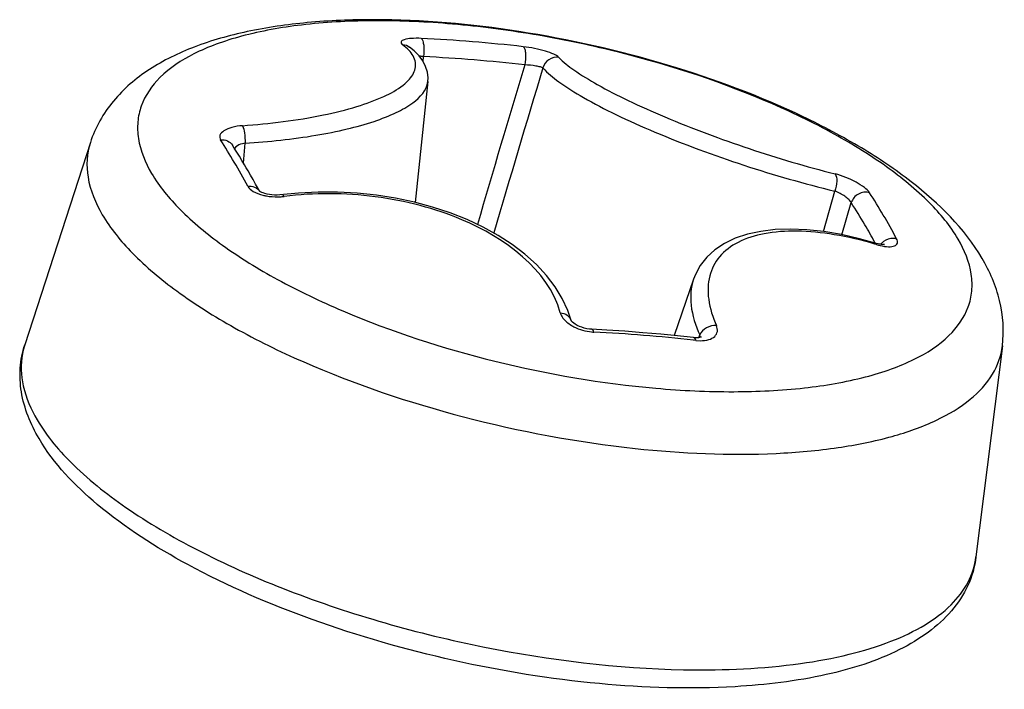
# Model space of a CAD drawing. Header units: millimetres. Extents: x 0 to 420, y 0 to 297.
# Tile 470 of 502: x 370.04 to 370.743, y 239.152 to 239.63. Entities that reach past the tile are written whole.
import ezdxf

# ---------------------------------------------------------------- set-up
doc = ezdxf.new("R2010")
doc.units = ezdxf.units.MM
doc.header["$LTSCALE"] = 23.1
doc.layers.get('0').update_dxf_attribs({"linetype": 'CONTINUOUS'})

msp = doc.modelspace()

# ---------------------------------------------------------------- linework, layer by layer
at = {"color": 7, "linetype": 'CONTINUOUS'}
for p, q in [((370.31715, 239.60909), (370.31359, 239.61213)), ((370.32187, 239.60773), (370.31858, 239.61045)), ((370.32527, 239.60425), (370.32187, 239.60773)), ((370.328, 239.60054), (370.32527, 239.60425)), ((370.33, 239.59662), (370.328, 239.60054)), ((370.32819, 239.60016), (370.32843, 239.60359)), ((370.33125, 239.59251), (370.33, 239.59662)), ((370.33169, 239.58839), (370.33125, 239.59251)), ((370.33157, 239.58583), (370.32242, 239.49958)), ((370.33157, 239.58576), (370.33169, 239.58839)), ((370.09065, 239.54236), (370.04382, 239.39811)), ((370.19343, 239.53839), (370.1921, 239.54048)), ((370.19526, 239.53548), (370.19343, 239.53839)), ((370.19456, 239.5393), (370.19353, 239.53818)), ((370.2, 239.52769), (370.20118, 239.5419)), ((370.19708, 239.53253), (370.19526, 239.53548)), ((370.19889, 239.52954), (370.19708, 239.53253)), ((370.2007, 239.52652), (370.19889, 239.52954)), ((370.20197, 239.52437), (370.2007, 239.52652)), ((370.20328, 239.52213), (370.20197, 239.52437)), ((370.20508, 239.51902), (370.20328, 239.52213)), ((370.20687, 239.51587), (370.20508, 239.51902)), ((370.20866, 239.51269), (370.20687, 239.51587)), ((370.21044, 239.50946), (370.20866, 239.51269)), ((370.21146, 239.5076), (370.21044, 239.50946)), ((370.21167, 239.50746), (370.21147, 239.5076)), ((370.21221, 239.50714), (370.21167, 239.50746)), ((370.61391, 239.47878), (370.62208, 239.50769)), ((370.61391, 239.47878), (370.62208, 239.50769)), ((370.213, 239.50676), (370.21221, 239.50714)), ((370.21404, 239.50634), (370.213, 239.50676)), ((370.21531, 239.50593), (370.21404, 239.50634)), ((370.21679, 239.50556), (370.21531, 239.50593)), ((370.21844, 239.50524), (370.21679, 239.50556)), ((370.22021, 239.50501), (370.21844, 239.50524)), ((370.22207, 239.50488), (370.22021, 239.50501)), ((370.22396, 239.50485), (370.22207, 239.50488)), ((370.22583, 239.50492), (370.22396, 239.50485)), ((370.23927, 239.50626), (370.22583, 239.50492)), ((370.25318, 239.50695), (370.23927, 239.50626)), ((370.26715, 239.50691), (370.25318, 239.50695)), ((370.2811, 239.50615), (370.26715, 239.50691)), ((370.29495, 239.50469), (370.2811, 239.50615)), ((370.3086, 239.50253), (370.29495, 239.50469)), ((370.32197, 239.4997), (370.3086, 239.50253)), ((370.33497, 239.49621), (370.32197, 239.4997)), ((370.34753, 239.49208), (370.33497, 239.49621)), ((370.62717, 239.47655), (370.6338, 239.49947)), ((370.35956, 239.48734), (370.34753, 239.49208)), ((370.37099, 239.48201), (370.35956, 239.48734)), ((370.38173, 239.47611), (370.37099, 239.48201)), ((370.57948, 239.48018), (370.56918, 239.47898)), ((370.59048, 239.48054), (370.57948, 239.48018)), ((370.60211, 239.48006), (370.59048, 239.48054)), ((370.61427, 239.47875), (370.60211, 239.48006)), ((370.3917, 239.46969), (370.38173, 239.47611)), ((370.55099, 239.47403), (370.54324, 239.47032)), ((370.55967, 239.47693), (370.55099, 239.47403)), ((370.56918, 239.47898), (370.55967, 239.47693)), ((370.62685, 239.47662), (370.61427, 239.47875)), ((370.63972, 239.47372), (370.62685, 239.47662)), ((370.65092, 239.47064), (370.63972, 239.47372)), ((370.40084, 239.46278), (370.3917, 239.46969)), ((370.53647, 239.46582), (370.53074, 239.46057)), ((370.54324, 239.47032), (370.53647, 239.46582)), ((370.65069, 239.47111), (370.65094, 239.47066)), ((370.65069, 239.47111), (370.65094, 239.47065)), ((370.65168, 239.47042), (370.65092, 239.47064)), ((370.65303, 239.47008), (370.65168, 239.47042)), ((370.65423, 239.46983), (370.65303, 239.47008)), ((370.65527, 239.46967), (370.65423, 239.46983)), ((370.65691, 239.47182), (370.65471, 239.46976)), ((370.65614, 239.46957), (370.65527, 239.46967)), ((370.65682, 239.46954), (370.65614, 239.46957)), ((370.65729, 239.46955), (370.65682, 239.46954)), ((370.65752, 239.46956), (370.65729, 239.46955)), ((370.65732, 239.46951), (370.65751, 239.46956)), ((370.40908, 239.45539), (370.40084, 239.46278)), ((370.53074, 239.46057), (370.52608, 239.45464)), ((370.41632, 239.4476), (370.40908, 239.45539)), ((370.52608, 239.45464), (370.52254, 239.44811)), ((370.42252, 239.43946), (370.41632, 239.4476)), ((370.5213, 239.4449), (370.50738, 239.40465)), ((370.52254, 239.44811), (370.52127, 239.44483)), ((370.42758, 239.43107), (370.42252, 239.43946)), ((370.43145, 239.42255), (370.42758, 239.43107)), ((370.43381, 239.41532), (370.43145, 239.42255)), ((370.43394, 239.41519), (370.43385, 239.41533)), ((370.43429, 239.41476), (370.43394, 239.41519)), ((370.43488, 239.41417), (370.43429, 239.41476)), ((370.43573, 239.41347), (370.43488, 239.41417)), ((370.43684, 239.4127), (370.43573, 239.41347)), ((370.43819, 239.41192), (370.43684, 239.4127)), ((370.43975, 239.41118), (370.43819, 239.41192)), ((370.44147, 239.41052), (370.43975, 239.41118)), ((370.44328, 239.40996), (370.44147, 239.41052)), ((370.44513, 239.40953), (370.44328, 239.40996)), ((370.44694, 239.40925), (370.44513, 239.40953)), ((370.44844, 239.40912), (370.44694, 239.40925)), ((370.45945, 239.4085), (370.44844, 239.40912)), ((370.47229, 239.40766), (370.45945, 239.4085)), ((370.48509, 239.40668), (370.47229, 239.40766)), ((370.49785, 239.40558), (370.48509, 239.40668)), ((370.50738, 239.40465), (370.49785, 239.40558)), ((370.52129, 239.4032), (370.50738, 239.40465)), ((370.52235, 239.40311), (370.52129, 239.4032)), ((370.52362, 239.40308), (370.52235, 239.40311)), ((370.52469, 239.40313), (370.52362, 239.40308)), ((370.52555, 239.40324), (370.52469, 239.40313)), ((370.52494, 239.40316), (370.5257, 239.40512)), ((370.5262, 239.40338), (370.52555, 239.40324)), ((370.52596, 239.40405), (370.5257, 239.40512)), ((370.52598, 239.40332), (370.52596, 239.40405)), ((370.52663, 239.40351), (370.5262, 239.40338)), ((370.52684, 239.4036), (370.52663, 239.40351)), ((370.52297, 239.40117), (370.52109, 239.40137)), ((370.52297, 239.40117), (370.52615, 239.40099)), ((370.74175, 239.39723), (370.72288, 239.24675))]:
    msp.add_line(p, q, dxfattribs=at)
for centre, radius, start, end in [((370.2716, 238.48523), 1.13273, 83.50478, 87.20352), ((370.32213, 239.557), 0.04701, 82.29922, 85.85573), ((370.27358, 238.4816), 1.12333, 83.50254, 87.20129), ((385.16293, 235.16569), 15.41318, 163.288836, 163.730192), ((385.3458, 235.07669), 15.60085, 163.162878, 163.61393), ((369.75513, 239.27065), 0.50837, 30.44884, 32.55309), ((369.68807, 239.23147), 0.58604, 28.51492, 30.42847), ((370.22387, 239.54595), 0.04234, 270.91877, 275.00628), ((370.22419, 239.54223), 0.03861, 275.02032, 277.04614), ((370.32147, 239.29378), 0.38875, 30.42132, 33.1838), ((370.3114, 239.2886), 0.38523, 30.42167, 33.18672), ((370.27869, 239.26841), 0.43848, 27.90023, 30.44891), ((370.27127, 239.26481), 0.43188, 28.53452, 30.44828), ((370.57192, 239.20048), 0.2807, 73.44004, 73.70047), ((370.66497, 239.5134), 0.04577, 253.4358, 255.08768), ((370.66438, 239.51119), 0.04348, 255.08394, 256.87193), ((370.45183, 239.4404), 0.03335, 264.24742, 267.01864), ((370.3861, 238.16901), 1.23975, 83.74856, 87.04101), ((370.09339, 239.38202), 0.05211, 162.01514, 169.45764), ((370.52716, 239.82923), 0.66306, 268.87213, 269.05376)]:
    msp.add_arc(centre, radius, start, end, dxfattribs=at)
for points, knots in [([(370.72721, 239.45972), (370.71465, 239.48107), (370.68585, 239.50932), (370.64039, 239.53979), (370.58316, 239.57004), (370.50173, 239.60032), (370.39855, 239.62361), (370.31175, 239.63132), (370.24677, 239.62873), (370.20375, 239.62258), (370.16555, 239.61191), (370.1325, 239.59597), (370.10571, 239.57332), (370.09414, 239.55308), (370.09065, 239.54236)], [0, 0, 0, 0, 0.103952, 0.164155, 0.230043, 0.37498, 0.527294, 0.672807, 0.739142, 0.799831, 0.854782, 0.905001, 0.952697, 1, 1, 1, 1]), ([(370.71009, 239.4735), (370.70452, 239.48297), (370.68873, 239.50191), (370.65762, 239.5272), (370.6178, 239.55144), (370.55288, 239.58207), (370.48016, 239.60522), (370.40391, 239.62069), (370.34684, 239.62778), (370.29263, 239.63001), (370.24332, 239.6273), (370.20633, 239.6208), (370.18087, 239.61288), (370.16067, 239.60423), (370.14042, 239.59123), (370.12743, 239.57272), (370.12405, 239.55699), (370.12476, 239.54019), (370.12989, 239.52795), (370.13439, 239.52029)], [0, 0, 0, 0, 0.047501, 0.105287, 0.172815, 0.248527, 0.415245, 0.501059, 0.584743, 0.663619, 0.7353, 0.797893, 0.825427, 0.850373, 0.892839, 0.927918, 0.944516, 0.961582, 1, 1, 1, 1]), ([(370.32687, 239.61661), (370.32447, 239.61673), (370.32019, 239.6167), (370.31564, 239.61621), (370.3122, 239.6148), (370.31255, 239.61294), (370.31321, 239.61242), (370.31359, 239.61213)], [0, 0, 0, 0, 0.413493, 0.709706, 0.861988, 0.918039, 1, 1, 1, 1]), ([(370.32686, 239.61661), (370.3274, 239.61617), (370.32815, 239.61445), (370.32895, 239.61011), (370.32884, 239.60625), (370.32843, 239.60359)], [0, 0, 0, 0, 0.155293, 0.396186, 1, 1, 1, 1]), ([(370.19927, 239.55434), (370.21864, 239.55574), (370.24619, 239.55907), (370.27977, 239.56723), (370.29897, 239.57411), (370.31157, 239.58099), (370.31836, 239.58714), (370.3215, 239.59154), (370.323, 239.59612), (370.32257, 239.60258), (370.31953, 239.60675), (370.31715, 239.60909)], [0, 0, 0, 0, 0.388907, 0.553885, 0.691004, 0.796875, 0.838402, 0.873421, 0.903949, 0.933111, 1, 1, 1, 1]), ([(370.39974, 239.61069), (370.40027, 239.61026), (370.401, 239.60853), (370.40161, 239.60418), (370.40127, 239.60034), (370.4007, 239.59771)], [0, 0, 0, 0, 0.154931, 0.39439, 1, 1, 1, 1]), ([(370.42506, 239.60308), (370.42412, 239.60407), (370.42086, 239.60569), (370.41509, 239.60774), (370.40774, 239.60952), (370.40244, 239.61038), (370.39974, 239.61069)], [0, 0, 0, 0, 0.153701, 0.396622, 0.69405, 1, 1, 1, 1]), ([(370.42506, 239.60308), (370.42268, 239.60342), (370.41747, 239.60218), (370.41437, 239.59786), (370.41372, 239.59551)], [0, 0, 0, 0, 0.496477, 1, 1, 1, 1]), ([(370.42506, 239.60308), (370.42828, 239.59968), (370.43725, 239.59276), (370.45389, 239.58266), (370.47564, 239.57158), (370.51154, 239.5556), (370.56065, 239.53739), (370.60165, 239.52518), (370.62226, 239.51996)], [0, 0, 0, 0, 0.065164, 0.156493, 0.271241, 0.404801, 0.703769, 1, 1, 1, 1]), ([(370.41372, 239.59551), (370.41317, 239.59587), (370.41149, 239.59639), (370.40717, 239.59727), (370.40339, 239.59764), (370.4007, 239.59771)], [0, 0, 0, 0, 0.148872, 0.390726, 1, 1, 1, 1]), ([(370.41372, 239.59551), (370.41706, 239.59179), (370.42645, 239.58424), (370.444, 239.57332), (370.46695, 239.56146), (370.50486, 239.54452), (370.55681, 239.52546), (370.60023, 239.51294), (370.62208, 239.50769)], [0, 0, 0, 0, 0.065757, 0.157359, 0.272139, 0.405551, 0.704022, 1, 1, 1, 1]), ([(370.20118, 239.5419), (370.21809, 239.54294), (370.24252, 239.54548), (370.27314, 239.55154), (370.29232, 239.55681), (370.30824, 239.56301), (370.32236, 239.57073), (370.33089, 239.57964), (370.33157, 239.58576)], [0, 0, 0, 0, 0.356135, 0.514761, 0.655136, 0.774267, 0.870546, 1, 1, 1, 1]), ([(370.19927, 239.55434), (370.19672, 239.55415), (370.19212, 239.55343), (370.18649, 239.55137), (370.1832, 239.54849), (370.18283, 239.54582), (370.18331, 239.5447), (370.18363, 239.54419)], [0, 0, 0, 0, 0.355678, 0.640949, 0.837489, 0.916504, 1, 1, 1, 1]), ([(370.19927, 239.55434), (370.20007, 239.55277), (370.20077, 239.54851), (370.20116, 239.54435), (370.20118, 239.5419)], [0, 0, 0, 0, 0.419258, 1, 1, 1, 1]), ([(370.18363, 239.5442), (370.18527, 239.54439), (370.18863, 239.54399), (370.19126, 239.54179), (370.1921, 239.54048)], [0, 0, 0, 0, 0.514522, 1, 1, 1, 1]), ([(370.09065, 239.54236), (370.0881, 239.53448), (370.08715, 239.51587), (370.09437, 239.49909), (370.0992, 239.49087)], [0, 0, 0, 0, 0.465028, 1, 1, 1, 1]), ([(370.20118, 239.5419), (370.20051, 239.5418), (370.19818, 239.54133), (370.19587, 239.5404), (370.19456, 239.5393)], [0, 0, 0, 0, 0.282025, 1, 1, 1, 1]), ([(370.13439, 239.52029), (370.1399, 239.51092), (370.15548, 239.49218), (370.18614, 239.46711), (370.22538, 239.44306), (370.28942, 239.41259), (370.37952, 239.38354), (370.4557, 239.37046), (370.49441, 239.36706)], [0, 0, 0, 0, 0.081265, 0.179971, 0.295238, 0.42448, 0.709441, 1, 1, 1, 1]), ([(370.62227, 239.51996), (370.62336, 239.51859), (370.62374, 239.514), (370.62292, 239.50997), (370.62208, 239.50769)], [0, 0, 0, 0, 0.418918, 1, 1, 1, 1]), ([(370.64682, 239.50655), (370.64588, 239.50797), (370.64277, 239.51074), (370.63477, 239.51572), (370.62747, 239.51864), (370.62226, 239.51996)], [0, 0, 0, 0, 0.180384, 0.431587, 1, 1, 1, 1]), ([(370.20301, 239.51124), (370.20388, 239.50965), (370.2074, 239.50683), (370.21144, 239.50541), (370.21382, 239.50481)], [0, 0, 0, 0, 0.424321, 1, 1, 1, 1]), ([(370.20302, 239.51123), (370.20466, 239.51142), (370.20799, 239.51104), (370.21063, 239.50888), (370.21145, 239.50759)], [0, 0, 0, 0, 0.519545, 1, 1, 1, 1]), ([(370.6338, 239.49947), (370.63339, 239.50029), (370.63194, 239.50192), (370.62817, 239.50495), (370.62463, 239.50679), (370.62208, 239.50769)], [0, 0, 0, 0, 0.189046, 0.44191, 1, 1, 1, 1]), ([(370.21382, 239.50481), (370.21466, 239.50459), (370.21819, 239.50384), (370.22182, 239.50357), (370.22455, 239.50362)], [0, 0, 0, 0, 0.241818, 1, 1, 1, 1]), ([(370.22892, 239.50392), (370.2288, 239.5041), (370.22843, 239.50462), (370.2278, 239.50513), (370.22736, 239.50507)], [0, 0, 0, 0, 0.33516, 1, 1, 1, 1]), ([(370.42613, 239.4208), (370.41776, 239.45196), (370.37609, 239.48155), (370.32597, 239.49807), (370.28346, 239.50636), (370.25048, 239.50658), (370.22892, 239.50392)], [0, 0, 0, 0, 0.428506, 0.567152, 0.711613, 1, 1, 1, 1]), ([(370.64681, 239.50655), (370.64429, 239.50729), (370.63843, 239.50648), (370.63462, 239.50201), (370.6338, 239.49947)], [0, 0, 0, 0, 0.495968, 1, 1, 1, 1]), ([(370.0992, 239.49087), (370.10505, 239.48093), (370.12143, 239.46101), (370.15363, 239.43425), (370.19479, 239.4085), (370.2621, 239.37562), (370.35744, 239.34367), (370.43825, 239.32856), (370.47958, 239.32412)], [0, 0, 0, 0, 0.081342, 0.179669, 0.294239, 0.422701, 0.706997, 1, 1, 1, 1]), ([(370.49441, 239.36706), (370.51286, 239.36544), (370.54826, 239.36376), (370.59841, 239.36617), (370.63611, 239.3725), (370.66209, 239.38036), (370.68273, 239.38897), (370.70344, 239.40195), (370.71685, 239.42057), (370.72041, 239.43645), (370.71979, 239.45341), (370.71463, 239.46577), (370.71009, 239.4735)], [0, 0, 0, 0, 0.189939, 0.362841, 0.513995, 0.580507, 0.64076, 0.743209, 0.827514, 0.867263, 0.908083, 1, 1, 1, 1]), ([(370.6507, 239.4699), (370.64117, 239.47268), (370.62275, 239.47704), (370.59613, 239.47977), (370.57274, 239.47828), (370.55347, 239.47248), (370.53913, 239.46203), (370.53144, 239.44701), (370.5312, 239.42934), (370.53497, 239.41771), (370.5376, 239.41174)], [0, 0, 0, 0, 0.177235, 0.337273, 0.476277, 0.593295, 0.692421, 0.78445, 0.883585, 1, 1, 1, 1]), ([(370.65451, 239.46885), (370.65646, 239.46839), (370.65925, 239.46791), (370.66273, 239.46806), (370.66504, 239.46852), (370.6674, 239.47045), (370.66668, 239.47268), (370.6662, 239.47359)], [0, 0, 0, 0, 0.370991, 0.518426, 0.638048, 0.810069, 1, 1, 1, 1]), ([(370.6662, 239.47359), (370.66545, 239.47381), (370.66225, 239.47431), (370.65889, 239.47323), (370.65691, 239.47182)], [0, 0, 0, 0, 0.243246, 1, 1, 1, 1]), ([(370.65192, 239.46954), (370.65186, 239.46968), (370.65165, 239.47013), (370.65126, 239.47054), (370.65092, 239.47064)], [0, 0, 0, 0, 0.29899, 1, 1, 1, 1]), ([(370.74175, 239.39723), (370.74309, 239.40796), (370.74149, 239.43016), (370.73272, 239.45035), (370.72721, 239.45972)], [0, 0, 0, 0, 0.49865, 1, 1, 1, 1]), ([(370.52127, 239.44483), (370.51926, 239.43896), (370.51834, 239.4249), (370.52267, 239.41182), (370.5257, 239.40512)], [0, 0, 0, 0, 0.45729, 1, 1, 1, 1]), ([(370.42613, 239.4208), (370.42788, 239.42067), (370.43123, 239.41969), (370.43341, 239.41681), (370.43381, 239.41532)], [0, 0, 0, 0, 0.530692, 1, 1, 1, 1]), ([(370.42613, 239.4208), (370.42632, 239.4201), (370.42763, 239.41696), (370.43022, 239.41455), (370.43238, 239.41302)], [0, 0, 0, 0, 0.214919, 1, 1, 1, 1]), ([(370.43238, 239.41302), (370.4335, 239.41223), (370.43844, 239.4093), (370.44413, 239.40766), (370.44849, 239.40722)], [0, 0, 0, 0, 0.238073, 1, 1, 1, 1]), ([(370.45009, 239.4071), (370.44999, 239.40739), (370.44968, 239.40818), (370.44902, 239.40909), (370.44844, 239.40912)], [0, 0, 0, 0, 0.34431, 1, 1, 1, 1]), ([(370.5376, 239.41174), (370.53519, 239.41196), (370.5303, 239.4108), (370.52665, 239.40724), (370.5257, 239.40512)], [0, 0, 0, 0, 0.509361, 1, 1, 1, 1]), ([(370.52615, 239.40099), (370.52816, 239.40098), (370.53178, 239.40136), (370.53642, 239.4035), (370.53879, 239.40754), (370.53817, 239.41044), (370.5376, 239.41174)], [0, 0, 0, 0, 0.316226, 0.56788, 0.776058, 1, 1, 1, 1]), ([(370.52297, 239.40117), (370.52287, 239.40146), (370.52256, 239.40226), (370.52188, 239.40313), (370.52129, 239.4032)], [0, 0, 0, 0, 0.332774, 1, 1, 1, 1]), ([(370.054, 239.33117), (370.04799, 239.3414), (370.04117, 239.35816), (370.0399, 239.38149), (370.04208, 239.39274), (370.04382, 239.39811)], [0, 0, 0, 0, 0.511805, 0.756577, 1, 1, 1, 1]), ([(370.47958, 239.32412), (370.51295, 239.32053), (370.56154, 239.31832), (370.62286, 239.32374), (370.66139, 239.3314), (370.69346, 239.34263), (370.71838, 239.35728), (370.73553, 239.37547), (370.74086, 239.39015), (370.74175, 239.39723)], [0, 0, 0, 0, 0.345061, 0.497272, 0.632047, 0.747874, 0.845021, 0.926628, 1, 1, 1, 1]), ([(370.04215, 239.39156), (370.04076, 239.38406), (370.04151, 239.36717), (370.0483, 239.35195), (370.05273, 239.34441)], [0, 0, 0, 0, 0.465779, 1, 1, 1, 1]), ([(370.05273, 239.34441), (370.05973, 239.33251), (370.08009, 239.30879), (370.12036, 239.27754), (370.17204, 239.24792), (370.25558, 239.21143), (370.37032, 239.179), (370.46646, 239.16724), (370.51411, 239.1663)], [0, 0, 0, 0, 0.081433, 0.181833, 0.299791, 0.431864, 0.718839, 1, 1, 1, 1]), ([(370.16023, 239.24126), (370.13748, 239.25359), (370.09785, 239.27873), (370.0646, 239.31316), (370.054, 239.33117)], [0, 0, 0, 0, 0.553288, 1, 1, 1, 1]), ([(370.5509, 239.15419), (370.51865, 239.15232), (370.45098, 239.15448), (370.34958, 239.17084), (370.25082, 239.1991), (370.18864, 239.22588), (370.16023, 239.24126)], [0, 0, 0, 0, 0.23966, 0.499995, 0.760333, 1, 1, 1, 1]), ([(370.51621, 239.16626), (370.54336, 239.16581), (370.58247, 239.16745), (370.63109, 239.17633), (370.6611, 239.18539), (370.68587, 239.19701), (370.705, 239.21114), (370.71802, 239.22778), (370.7221, 239.24052), (370.72288, 239.24675)], [0, 0, 0, 0, 0.342738, 0.491537, 0.623185, 0.737386, 0.835398, 0.920784, 1, 1, 1, 1]), ([(370.72288, 239.24675), (370.72201, 239.23975), (370.71801, 239.22582), (370.70592, 239.20747), (370.68894, 239.19214), (370.6596, 239.17477), (370.61292, 239.16024), (370.57277, 239.15545), (370.5509, 239.15419)], [0, 0, 0, 0, 0.100714, 0.202951, 0.309768, 0.424553, 0.687319, 1, 1, 1, 1])]:
    msp.add_open_spline(points, degree=3, knots=knots, dxfattribs=at)
msp.add_open_spline([(370.31359, 239.61213), (370.31535, 239.61211), (370.31718, 239.6115), (370.31858, 239.61045)], degree=3, dxfattribs=at)

doc.saveas('drawing.dxf')
